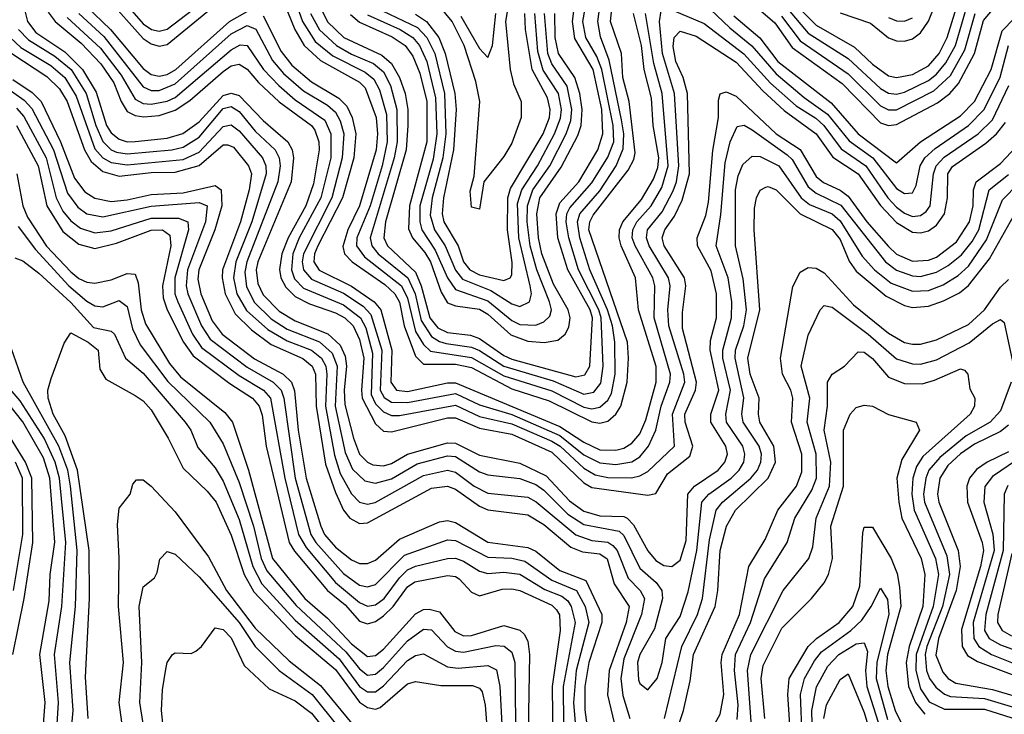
# Model space of a CAD drawing. Header units: inches. Extents: x 501365 to 657855, y 482276 to 547543.
# Tile 500 of 656: x 584482 to 586939, y 524941 to 526674. Entities that reach past the tile are written whole.
import ezdxf

# ---------------------------------------------------------------- set-up
doc = ezdxf.new("R2010")
doc.units = ezdxf.units.IN
doc.header["$MEASUREMENT"] = 0
doc.layers.add('A5582', color=7, linetype='Continuous')

msp = doc.modelspace()

# ---------------------------------------------------------------- linework, layer by layer
at = {"layer": 'A5582', "color": 5}
for points, elevation in [([(585145.2, 526790), (585188.1, 526670), (585219.8, 526619.8), (585264, 526584), (585343.9, 526543.9), (585366.1, 526526.1), (585379.7, 526499.7), (585397.8, 526437.8), (585398.9, 526370), (585386.9, 526310), (585356.5, 526210), (585323.2, 526130), (585322.9, 526110), (585342.4, 526082.4), (585435, 526010), (585450, 525979.7), (585470, 525896.6), (585490, 525864.2), (585507.1, 525847.1), (585610, 525831.3), (585690, 525785.4), (585810, 525748.4), (585890, 525707.2), (585910, 525703.4), (585930, 525707.2), (585950, 525724.6), (585958.9, 525741.1), (585967.9, 525790), (585967, 525870), (585961.7, 525910), (585949.4, 525950), (585905.3, 526050), (585880.3, 526130), (585874.3, 526170), (585880.2, 526190), (585930, 526247.4), (585970.3, 526310), (585987.8, 526352.2), (585989.5, 526390), (585984.2, 526424.2), (585953.3, 526573.3), (585931.5, 526631.5), (585924.7, 526670), (585944.4, 526810)], 2940), ([(585208.2, 526690), (585230, 526649.4), (585272.5, 526610), (585310, 526588.4), (585365, 526565), (585390, 526544.1), (585407.1, 526510), (585423.5, 526450), (585423.9, 526370), (585416.9, 526330), (585356.6, 526130), (585361, 526110), (585377, 526090), (585451.1, 526030), (585468.9, 525990), (585483.9, 525923.9), (585510, 525883.9), (585530, 525871), (585546.4, 525866.4), (585610, 525857.2), (585630, 525848.8), (585690, 525809.4), (585813.2, 525773.2), (585890, 525740.1), (585915.2, 525744.8), (585932.8, 525767.2), (585938.2, 525810), (585933.5, 525930), (585927.4, 525950), (585876.6, 526050), (585852.2, 526130), (585846.2, 526170), (585847.9, 526190), (585854.8, 526205.2), (585910, 526267.5), (585950, 526331), (585964.5, 526370), (585963.4, 526410), (585934.7, 526550), (585922.5, 526582.5), (585894.7, 526630), (585887.6, 526670), (585912.1, 526810)], 2960), ([(585221.5, 526730), (585250, 526668.9), (585291.1, 526630), (585385.8, 526585.8), (585410, 526565.3), (585430.2, 526530), (585443.7, 526490), (585450.8, 526450), (585451.1, 526410), (585446.8, 526350), (585395.4, 526170), (585390.9, 526130), (585400.1, 526110), (585470, 526044), (585484.2, 526010), (585505.5, 525930), (585525.5, 525905.5), (585550, 525893.9), (585607.4, 525887.4), (585630, 525879), (585690, 525836.1), (585710, 525827.2), (585870, 525783.5), (585892.3, 525787.7), (585904.6, 525810), (585911.3, 525930), (585905.8, 525950), (585849.8, 526050.2), (585825.4, 526130), (585821.2, 526190), (585830, 526217.4), (585877.2, 526270), (585925.1, 526350), (585937.8, 526390), (585935.2, 526450), (585913.1, 526550), (585867.6, 526627.6), (585862.1, 526670), (585879.5, 526810)], 2980), ([(585122.9, 526762.9), (585168.7, 526650), (585192.3, 526610), (585232.7, 526572.7), (585330, 526518.4), (585344.3, 526504.3), (585371.6, 526430), (585375.4, 526390), (585372.1, 526350), (585330.5, 526210), (585301.1, 526150), (585288.2, 526108.2), (585292.4, 526090), (585311.7, 526070), (585393.5, 526013.5), (585418.5, 525990), (585429.6, 525969.6), (585441.2, 525910), (585470, 525834.3), (585490, 525815.1), (585570, 525815.1), (585610, 525806), (585710, 525753.4), (585803.6, 525723.6), (585910, 525670.7), (585930, 525667.8), (585950, 525672.7), (585970, 525690.1), (585982.5, 525710), (585998, 525770), (586001.7, 525830), (585998.9, 525870), (585902.6, 526150), (585904.6, 526170), (585913.6, 526186.4), (586000.7, 526299.3), (586014.5, 526325.5), (586017.8, 526342.2), (586003.5, 526470), (585987.1, 526530), (585984, 526590), (585956.3, 526670), (585968.8, 526790)], 2920), ([(585711.2, 526770), (585694.3, 526670), (585705.8, 526550), (585714.7, 526514.7), (585733.3, 526470), (585734, 526430), (585710, 526366.7), (585690, 526333.4), (585640.6, 526270), (585630, 526201.9), (585610, 526206.7), (585606.2, 526246.2), (585616.2, 526283.8), (585630.6, 526470), (585620.3, 526520.3), (585591, 526610), (585561.2, 526670), (585530, 526708.3)], 3120), ([(586362.5, 526770), (586470, 526661), (586565.6, 526605.6), (586610, 526563.6), (586650, 526534.5), (586670, 526530), (586710, 526537.7), (586750, 526559.5), (586776.5, 526590), (586796.8, 526630), (586827.5, 526730)], 2980), ([(584734, 526730), (584790, 526664.5), (584811, 526650), (584830, 526645.7), (584850, 526650.6), (584962.4, 526737.6)], 2940), ([(586290, 526733.4), (586366.5, 526666.5), (586410, 526604.9), (586535.1, 526515.1), (586630, 526417.3), (586650, 526410.4), (586670, 526412.7), (586772.7, 526467.3), (586803.2, 526490), (586825.1, 526514.9), (586865.3, 526590), (586887.3, 526672.7), (586950, 526747.5)], 2920), ([(586530, 526691.9), (586605.5, 526665.5), (586650, 526629.5), (586670, 526621.7), (586690, 526621), (586710, 526626.3), (586730, 526641.9), (586750, 526670.7), (586781.8, 526750)], 3020), ([(584491.7, 526710), (584501.3, 526670), (584522.5, 526642.5), (584594.4, 526594.4), (584638.8, 526550), (584673.2, 526493.2), (584699, 526410), (584710, 526392.2), (584730, 526375.9), (584750, 526370), (584770.2, 526370.2), (584850, 526378.7), (584889.6, 526390.4), (584930, 526419.8), (584990, 526485.2), (585010, 526491.4), (585030, 526484.9), (585090, 526422.5), (585151.4, 526370), (585162.2, 526350), (585165.6, 526330), (585159.6, 526270), (585076.1, 526070), (585072.3, 526050), (585076.2, 526016.2), (585090, 525987.9), (585130, 525946.9), (585170, 525922.6), (585250.7, 525890.7), (585282.2, 525862.2), (585294.3, 525834.3), (585298, 525810), (585291.9, 525750), (585293.8, 525713.8), (585315.2, 525630), (585330.2, 525590.2), (585350, 525570.1), (585363.8, 525563.8), (585390, 525561.2), (585410, 525567), (585450, 525590.4), (585550, 525618.7), (585570, 525617.2), (585630, 525587.7), (585730, 525567.5), (585796, 525536), (585854, 525474), (585890, 525447.8), (585930, 525436.2), (585990, 525434.4), (585998, 525430), (586013.9, 525413.9), (586050, 525348.6), (586070, 525325.1), (586090, 525312.6), (586110, 525309.4), (586130, 525325.4), (586145, 525375), (586149.7, 525490.3), (586166.5, 525510), (586225.1, 525550), (586242, 525570), (586248.5, 525590), (586244.4, 525610), (586206.7, 525670), (586207, 525690), (586226.5, 525750), (586205.1, 525850), (586206.3, 525873.7), (586221.4, 525930), (586221.4, 525990), (586207.5, 526047.5), (586173.4, 526110), (586173.2, 526130), (586194.2, 526185.8), (586201, 526219), (586212, 526348), (586226.3, 526430), (586226, 526474), (586230.3, 526489.7), (586245.6, 526494.4), (586270, 526483.3), (586369.8, 526389.8), (586430, 526350.4), (586470, 526282.8), (586488.1, 526268.1), (586530, 526248.6), (586550, 526233.6), (586596.4, 526170), (586650, 526108.3), (586670, 526089.4), (586710, 526071.8), (586750, 526074.1), (586770, 526081.7), (586819.7, 526120.3), (586852.5, 526170), (586862, 526210), (586862.4, 526250), (586868.9, 526270), (586930, 526315.5), (586970, 526358)], 2780), ([(584648.4, 526708.4), (584708.7, 526650), (584790, 526552.5), (584810, 526537.5), (584830, 526533.5), (584850, 526538), (584871.5, 526550), (585005.4, 526670), (585050, 526694.7)], 2880), ([(584699.6, 526730), (584790, 526627.2), (584810, 526613.9), (584830, 526608.8), (584850, 526612.5), (584970, 526711)], 2920), ([(586190, 526715.2), (586254, 526654), (586309.5, 526609.5), (586370, 526539.2), (586440, 526480), (586498.5, 526438.5), (586552.5, 526372.5), (586611.1, 526330), (586670, 526253.4), (586690, 526241), (586710, 526242.7), (586719.3, 526260.7), (586729.7, 526310), (586740.8, 526330), (586766.9, 526353.1), (586849.8, 526410.2), (586889, 526450), (586928.6, 526531.4), (586949.7, 526610)], 2860), ([(586264.3, 526684.3), (586329.6, 526629.6), (586374.2, 526570), (586507, 526467), (586574.6, 526390), (586670, 526317.5), (586730, 526369.6), (586830, 526434.2), (586865.2, 526470), (586906.5, 526550), (586933.6, 526646.4), (586992.7, 526707.3)], 2880), ([(586399.7, 526699.7), (586450, 526641), (586550, 526577.2), (586630, 526502.4), (586650, 526490.7), (586670, 526488.8), (586690, 526493.9), (586750, 526522.6), (586770, 526538.1), (586793.2, 526566.8), (586817.2, 526610), (586847, 526710)], 2960), ([(584553.5, 526693.5), (584570.8, 526670), (584635.8, 526615.8), (584684.6, 526564.6), (584717.1, 526517.1), (584735.2, 526470), (584750, 526445.6), (584770, 526435.1), (584791.9, 526431.9), (584830, 526435.2), (584870, 526448.3), (584907.1, 526472.8), (584990, 526545.2), (585010, 526559.4), (585030, 526563.3), (585050, 526550.6), (585077.8, 526517.8), (585130, 526469.4), (585210, 526410), (585218.5, 526398.5), (585228.7, 526370), (585229.9, 526350), (585215.4, 526264.6), (585196.3, 526210), (585152, 526130), (585135.9, 526090), (585130.6, 526050.6), (585134.2, 526030), (585146.7, 526006.7), (585170, 525983.6), (585205.3, 525965.3), (585270, 525943.2), (585293.8, 525930), (585314.7, 525910), (585330, 525876.5), (585340.8, 525830), (585334.8, 525750), (585337.2, 525730), (585370, 525665.4), (585390, 525647.6), (585410, 525645.7), (585550, 525681.1), (585570, 525680.9), (585630, 525654.7), (585710, 525639.8), (585810, 525595.1), (585890, 525518.2), (585910, 525506.6), (586050, 525487.5), (586070, 525492), (586098.8, 525541.2), (586154.6, 525585.4), (586162.2, 525610), (586142.5, 525670), (586142.4, 525690), (586168.8, 525750), (586170.9, 525770), (586136.4, 525903.6), (586136.5, 525943.5), (586144.7, 526010), (586140.9, 526030), (586090.4, 526110), (586085.6, 526130), (586092.4, 526150), (586115.9, 526184.1), (586135.8, 526224.2), (586153.4, 526290), (586149.1, 526490), (586138.2, 526530), (586120, 526570), (586112.6, 526607.4), (586115.1, 526630), (586130, 526645.7), (586170, 526633.3), (586270, 526568.1), (586336.7, 526496.7), (586390, 526447.7), (586470, 526390), (586511, 526331), (586574.9, 526290), (586630, 526210.3), (586670, 526168.2), (586710, 526143.8), (586730, 526142.2), (586750, 526147.5), (586770, 526161.3), (586790.3, 526190), (586797.4, 526230), (586798.8, 526290), (586810, 526308), (586893.3, 526366.7), (586919.6, 526390), (586942, 526418)], 2820), ([(584600.3, 526680.3), (584683.8, 526603.8), (584735.6, 526535.6), (584770, 526475.8), (584790, 526465.1), (584810, 526463.3), (584850, 526470.8), (584870, 526480.3), (585010, 526599.3), (585032.1, 526612.1), (585050.1, 526610), (585090.6, 526550), (585128.5, 526510), (585170, 526474.8), (585243.4, 526423.4), (585258.6, 526390), (585258.2, 526330), (585233.4, 526230), (585179.3, 526130), (585163.5, 526090), (585160.1, 526050), (585167.7, 526027.7), (585190, 526004.2), (585290, 525962.9), (585332.6, 525930), (585345.6, 525905.6), (585362.4, 525842.4), (585359.3, 525739.3), (585370, 525715.4), (585390, 525695.4), (585410, 525686.8), (585430, 525686.2), (585570, 525712), (585630, 525684.5), (585710, 525665.5), (585810, 525622.8), (585831.1, 525610), (585890, 525555.1), (585918.5, 525538.5), (585950, 525531.9), (586008.6, 525531.4), (586030, 525536), (586050, 525547.2), (586116.6, 525610), (586111.5, 525690), (586141.7, 525770), (586139.8, 525790), (586101.9, 525910), (586099.4, 525950), (586105.5, 526010), (586101.4, 526030), (586053.1, 526110), (586046.1, 526130), (586049.2, 526150), (586085.1, 526194.9), (586112.8, 526247.2), (586121.4, 526270), (586127.3, 526310), (586116, 526490), (586086, 526590), (586079, 526670), (586083.4, 526696.6)], 2840), ([(584629.3, 526690), (584692.4, 526632.4), (584790, 526506.5), (584810, 526497.8), (584830, 526497.9), (584870, 526514), (585010, 526638.8), (585050, 526660.1), (585071.2, 526651.2), (585112.9, 526572.9), (585140.1, 526540.1), (585190, 526497.3), (585250, 526461.3), (585270, 526443.8), (585282.1, 526422.1), (585290.8, 526390), (585287.3, 526330), (585261.2, 526230), (585190.8, 526090), (585187.1, 526070), (585190.2, 526050.2), (585210, 526026.6), (585290, 525991.8), (585339.1, 525959.1), (585358.4, 525938.4), (585386.2, 525850), (585381.9, 525750), (585391.8, 525731.8), (585410, 525720.2), (585450, 525718.7), (585570, 525741.3), (585630, 525713.3), (585710, 525688.8), (585830, 525636.7), (585890, 525588.7), (585930, 525568.3), (585970, 525564.7), (586010, 525570.9), (586030, 525583.3), (586051.3, 525610), (586069.5, 525650), (586082.9, 525710), (586104.9, 525770), (586106.1, 525790), (586065.2, 525930), (586067.1, 526010), (586062.2, 526030), (586017.8, 526110), (586011, 526130), (586011.9, 526150), (586022.6, 526170), (586058.2, 526210), (586084.4, 526255.6), (586100.6, 526310), (586085.3, 526490), (586065.1, 526565.1), (586044, 526690)], 2860), ([(585090, 526684.3), (585135, 526595), (585161, 526561), (585210, 526519.5), (585278.7, 526478.7), (585298.4, 526458.4), (585311.9, 526430), (585321, 526390), (585315.8, 526330), (585287.7, 526230), (585226.2, 526110), (585218, 526090), (585216.4, 526070), (585229.3, 526049.3), (585310, 526009), (585366.7, 525970), (585383.1, 525950), (585411, 525850), (585408.3, 525770), (585422.5, 525750), (585450, 525746.5), (585550, 525768.3), (585570, 525768.1), (585830, 525659.2), (585890, 525620), (585930, 525601.3), (585970, 525599.9), (585990, 525605.2), (586010, 525617.3), (586030, 525641.1), (586044.5, 525675.5), (586070.6, 525770), (586070.8, 525809.2), (586026.7, 525950), (586018.8, 526030), (585982.9, 526110), (585978.5, 526130), (585979.1, 526150), (585987.5, 526170), (586034, 526226), (586063.6, 526276.4), (586074.5, 526305.5), (586077.5, 526330), (586063.3, 526410), (586058.7, 526478.7), (586040.9, 526550), (586034.3, 526610), (586013.8, 526690)], 2880), ([(585307.5, 526687.5), (585330, 526668.5), (585411.8, 526631.8), (585444.4, 526610), (585463.5, 526583.5), (585480.8, 526540.8), (585497.8, 526470), (585498.3, 526370), (585455.3, 526210), (585452.8, 526152.8), (585462, 526130), (585493.5, 526093.5), (585507.3, 526070), (585534.3, 525994.3), (585550, 525968.1), (585570, 525959.9), (585630, 525951.8), (585650, 525939.2), (585707.8, 525887.8), (585750, 525872.3), (585790.9, 525869.1), (585825, 525875), (585843.7, 525890), (585852.8, 525907.2), (585856.3, 525930), (585851.1, 525950), (585814, 526014), (585785.2, 526090), (585776.6, 526130), (585772.4, 526190), (585780, 526230), (585833.4, 526306.6), (585874.8, 526385.2), (585883.3, 526410), (585886.2, 526450), (585880.2, 526490), (585867.5, 526530), (585826.6, 526590), (585818.4, 526630), (585817.3, 526690)], 3020), ([(585350, 526686.7), (585432, 526650), (585462.9, 526630), (585479.6, 526610), (585497.8, 526570), (585519.7, 526479.7), (585523, 526390), (585513.6, 526326.4), (585481, 526210), (585480.4, 526170), (585485.5, 526150), (585519.3, 526099.3), (585550.1, 526030.1), (585570, 526000.7), (585650, 525973.1), (585710, 525923.6), (585730, 525914), (585770, 525912.3), (585790, 525920.1), (585805.3, 525934.7), (585809.1, 525950), (585804.5, 525970), (585772.4, 526050), (585755.7, 526110), (585748.5, 526170), (585749.2, 526210), (585763, 526250), (585805, 526310), (585846.1, 526390), (585857.5, 526422.5), (585860.2, 526450), (585848.3, 526508.3), (585810, 526564.2), (585800.1, 526590), (585792.2, 526690)], 3040), ([(585370, 526705), (585474.8, 526654.8), (585498.1, 526630), (585517.8, 526590), (585542.6, 526490), (585545.8, 526390), (585538.3, 526330), (585511.7, 526230), (585506.8, 526186.8), (585517.7, 526150), (585544, 526110), (585569.5, 526049.5), (585587, 526027), (585658.3, 525998.3), (585710, 525965.4), (585730, 525959), (585754.8, 525970), (585759.2, 525990), (585756.1, 526010), (585727.6, 526130), (585724.6, 526215.4), (585734.9, 526250), (585774.7, 526310), (585817.1, 526390), (585831.6, 526428.4), (585833.9, 526450), (585826.5, 526490), (585788.6, 526548.6), (585775.2, 526595.2), (585767.5, 526690)], 3060), ([(585470, 526688), (585497.5, 526670), (585527.9, 526630), (585544.2, 526590), (585568.2, 526490), (585571.7, 526450), (585564.9, 526350), (585539.5, 526230), (585536.2, 526190), (585540.6, 526170), (585576.6, 526110), (585589.7, 526070), (585605.9, 526050), (585630, 526037.5), (585690, 526023.6), (585706, 526030), (585710, 526037.3), (585711.3, 526068.7), (585699.9, 526150), (585700.1, 526230), (585707.1, 526252.9), (585788.5, 526390), (585803.9, 526430), (585806.1, 526450), (585799.1, 526479.1), (585761, 526550), (585744.4, 526650), (585742.9, 526690)], 3080), ([(585583.3, 526683.3), (585630, 526602.5), (585650, 526580.2), (585662.4, 526610), (585670.5, 526690)], 3140), ([(586110, 526698.8), (586190, 526665.2), (586289.3, 526589.3), (586355.9, 526515.9), (586419.8, 526459.8), (586468.6, 526428.6), (586489.1, 526410), (586532.3, 526352.3), (586594, 526310), (586648.3, 526230), (586670, 526206.8), (586690, 526191.2), (586710, 526183.4), (586730, 526185.4), (586744.5, 526195.5), (586754.6, 526210), (586762.4, 526290), (586769.6, 526310), (586788.9, 526331.1), (586874.3, 526390), (586910, 526424.7), (586950.3, 526510)], 2840), ([(586383, 526683), (586430, 526621.7), (586550, 526539.1), (586630, 526459.3), (586650, 526449.4), (586670, 526449.8), (586763.5, 526496.5), (586804.7, 526535.3), (586840.9, 526599.1), (586866.8, 526690)], 2940), ([(586650, 526680), (586670, 526671.9), (586690, 526671), (586710, 526679)], 3040), ([(584479.5, 526650), (584503.8, 526623.8), (584570, 526583.8), (584610.2, 526550), (584647.9, 526490), (584671.8, 526410), (584690, 526370.6), (584710, 526350), (584724, 526344), (584750, 526339.7), (584862.2, 526350), (584890, 526356.6), (584930, 526380.9), (584990, 526452.4), (585010, 526458.1), (585030, 526445), (585070, 526396.6), (585119.8, 526350), (585129.8, 526330), (585132.1, 526310), (585126.6, 526270), (585048.8, 526070), (585044.3, 526044.3), (585048, 526008), (585068.4, 525968.4), (585110, 525928), (585150, 525902.2), (585230.3, 525870.3), (585262.2, 525842.2), (585274.1, 525810), (585269.4, 525710), (585294.3, 525594.3), (585312.6, 525552.6), (585343.8, 525523.8), (585370, 525517.7), (585410, 525528.3), (585474, 525566), (585550, 525585.7), (585570, 525584), (585630, 525545.7), (585650, 525538.6), (585730, 525529.4), (585770, 525514.5), (585790, 525500.5), (585850, 525440.5), (585890, 525414.2), (585977.9, 525397.9), (585990, 525387.2), (586030, 525305.5), (586070.7, 525270), (586084.9, 525250), (586086.1, 525230), (586066.2, 525153.8), (586030, 525090.4), (586023.9, 525070), (586026.6, 525026.6), (586030, 525018), (586050, 525002.3), (586073.4, 525030), (586085.4, 525070), (586094.9, 525130), (586130, 525185.2), (586150, 525246.7), (586172.1, 525350), (586184.2, 525470), (586201.6, 525490), (586257.7, 525530), (586277.6, 525550), (586289.6, 525570.4), (586292.2, 525590), (586286.4, 525610), (586246, 525670), (586244.7, 525690), (586255.8, 525750), (586237.2, 525830), (586236.6, 525850), (586258.9, 525930), (586259.5, 525970), (586250.4, 526030.4), (586220, 526110), (586231.8, 526188.2), (586242.5, 526317.5), (586255.4, 526370), (586272.5, 526407.5), (586290, 526411), (586310, 526399.9), (586397.5, 526337.5), (586410, 526325.3), (586450, 526257.5), (586470, 526241.2), (586531.4, 526211.4), (586643.2, 526070), (586670, 526049.6), (586710, 526035.1), (586730, 526033.8), (586770, 526044.1), (586799.4, 526060.6), (586832.1, 526087.9), (586858.9, 526121.1), (586875.4, 526150), (586901.7, 526250), (586950, 526288.5)], 2760), ([(584458.7, 526630), (584485.2, 526605.2), (584560.2, 526559.8), (584594.6, 526530), (584623.4, 526483.4), (584670, 526352.2), (584689.5, 526329.5), (584710, 526318), (584750, 526311.9), (584890, 526325.5), (584930, 526344.1), (584990, 526408.2), (585010, 526412.4), (585030, 526396.9), (585088.1, 526330), (585096.3, 526310), (585097, 526290), (585061.7, 526170), (585021.2, 526070), (585016, 526030), (585024.2, 525990), (585048.5, 525948.5), (585101.4, 525901.4), (585150, 525872.9), (585210.1, 525850), (585235.5, 525830), (585245.8, 525810), (585248.8, 525790), (585245.3, 525710), (585267.6, 525587.6), (585282.1, 525542.1), (585310, 525490.8), (585330, 525470.1), (585350, 525465.2), (585369.5, 525469.5), (585490, 525536.6), (585550, 525549.8), (585570, 525544.9), (585616.3, 525510), (585650, 525492.7), (585750, 525482.4), (585771.1, 525471.1), (585870, 525388.5), (585910, 525375), (585950, 525370.4), (585962.4, 525362.4), (585973.2, 525350), (586000.3, 525280.3), (586030.9, 525250), (586041.2, 525230), (586034.2, 525190), (585990, 525079.3), (585982.6, 525030), (585987.7, 524987.7), (586004.7, 524930)], 2740), ([(584462.8, 526590), (584550, 526533), (584581.6, 526501.6), (584600.5, 526470), (584643.7, 526350), (584660.6, 526320.6), (584690, 526295.9), (584730, 526283.9), (584810, 526292.7), (584870, 526293.8), (584930, 526310.8), (584990, 526362), (585001.9, 526361.9), (585015.9, 526355.9), (585053.4, 526310), (585060.3, 526290), (585055.1, 526250), (585032.9, 526170), (584988, 526050), (584987, 526030), (584995.2, 525990), (585020.1, 525940.1), (585060.5, 525900.5), (585110, 525864), (585189.1, 525829.1), (585212.4, 525810), (585220.2, 525790), (585221.8, 525710), (585245.2, 525565.2), (585270, 525494), (585290, 525450.5), (585305.8, 525430), (585330, 525417.1), (585350, 525418.9), (585510, 525505.4), (585550, 525510), (585570, 525502.7), (585630, 525460.3), (585650, 525451.5), (585750, 525439), (585790, 525414.4), (585857.6, 525357.6), (585886.7, 525346.7), (585930, 525341.3), (585948.6, 525328.6), (585966.1, 525266.1), (586002.8, 525210), (585995.7, 525170), (585952.9, 525050), (585949.3, 524989.3), (585982.1, 524850)], 2720), ([(584464.8, 526524.8), (584513.1, 526493.1), (584535.3, 526470), (584584.2, 526370), (584618.9, 526278.9), (584644.5, 526244.5), (584670, 526228.7), (584710, 526220.8), (584750, 526224.6), (584810, 526238.5), (584890, 526242.3), (584970, 526261), (584984.7, 526250), (584986.9, 526210), (584968.7, 526150), (584929.5, 526050), (584926.8, 526026.8), (584934.4, 525990), (584962.5, 525922.5), (584987, 525890), (585068, 525828), (585139.3, 525790), (585160.8, 525770), (585167.9, 525747.9), (585177.4, 525650), (585197, 525530), (585233.9, 525410), (585243.2, 525390), (585270, 525357.7), (585310, 525326.2), (585330, 525317.5), (585350, 525316.8), (585370, 525325.7), (585430, 525377.6), (585530, 525421.2), (585550, 525424.6), (585570, 525419.6), (585650, 525370.2), (585750, 525357.4), (585770, 525348.3), (585830, 525299.4), (585894.6, 525274.6), (585935.3, 525190), (585935.1, 525170), (585902.2, 525070), (585892.2, 525010), (585892.2, 524952.2), (585901, 524890)], 2680), ([(584441.3, 526510), (584493.3, 526473.3), (584512.7, 526452.7), (584566.4, 526350), (584601.8, 526241.8), (584626.8, 526206.8), (584650, 526190), (584690, 526182.2), (584810, 526208.7), (584930, 526218.6), (584949.6, 526210), (584945.6, 526170), (584901.2, 526050), (584897.4, 526010), (584901.9, 525990), (584935.7, 525910), (584957.3, 525877.3), (585050, 525807), (585115.1, 525770), (585134.7, 525750), (585141.2, 525730), (585170, 525530), (585208.3, 525390), (585220.9, 525370), (585290, 525292.5), (585330, 525263.5), (585350, 525259), (585370, 525264.6), (585442.1, 525337.9), (585550, 525376.3), (585570, 525374.6), (585650, 525332.8), (585710, 525330.9), (585742.9, 525322.9), (585810, 525275.8), (585871.3, 525250), (585893.7, 525210), (585902.7, 525170), (585870.6, 525050), (585864.4, 524970), (585870.5, 524889.5)], 2660), ([(584473.8, 526453.8), (584492.5, 526432.5), (584548.1, 526330), (584572.8, 526230), (584590, 526196.6), (584610, 526172.1), (584634.1, 526154.1), (584670, 526142.5), (584710, 526147.9), (584810, 526178.7), (584878.8, 526178.8), (584902.1, 526170), (584903.5, 526150), (584869, 526030), (584869.6, 525990), (584876.4, 525970), (584913.4, 525890), (584936.2, 525856.2), (585030, 525786.1), (585090.3, 525750), (585108.2, 525730), (585143.5, 525530), (585177.8, 525390), (585196.8, 525356.8), (585270, 525270), (585330, 525219.6), (585350, 525211), (585370, 525214), (585391.7, 525230), (585430, 525281.8), (585450, 525301.5), (585470, 525310.4), (585550, 525330), (585570, 525330.3), (585590, 525323.2), (585630, 525297.9), (585650, 525292.4), (585690, 525295.5), (585730, 525290.2), (585792.4, 525252.4), (585835.3, 525235.3), (585850, 525224.2), (585858.5, 525210), (585868.4, 525170), (585838.4, 525010), (585840.8, 524730)], 2640), ([(584473.8, 526410), (584527.9, 526310), (584549.8, 526209.8), (584590, 526145.5), (584630, 526114), (584670, 526103.6), (584723.7, 526116.3), (584810, 526149.2), (584838.3, 526150), (584856.7, 526136.6), (584859.1, 526110), (584838.2, 526010), (584840.4, 525980.4), (584850.3, 525950.3), (584891, 525870), (584915.1, 525835.1), (585006.3, 525766.3), (585063.3, 525730), (585079.8, 525710), (585087.1, 525687.1), (585097.4, 525610), (585154.8, 525370), (585167.8, 525347.8), (585250, 525250), (585294, 525214), (585330, 525173.2), (585350, 525166.4), (585370, 525172.6), (585390, 525186.2), (585414.4, 525210), (585450, 525258.7), (585468.3, 525271.7), (585550, 525286.9), (585570, 525284.8), (585579.2, 525279.2), (585610, 525245.7), (585630, 525236.5), (585686.5, 525253.5), (585710, 525253.9), (585730, 525249.6), (585810, 525213), (585821.8, 525201.8), (585829, 525189), (585831.1, 525150), (585810.7, 525010), (585812.8, 524870)], 2620), ([(586090.9, 524930), (586134.7, 525110), (586173.7, 525190), (586186.3, 525230), (586203.9, 525376.1), (586220, 525450), (586236.2, 525470), (586306.7, 525530), (586323.1, 525550), (586331.9, 525570), (586333.1, 525590), (586327.3, 525610), (586287.3, 525670), (586284.2, 525690), (586289, 525731), (586267.5, 525830), (586268.8, 525850), (586289, 525910), (586295.6, 525950), (586287.4, 526027.4), (586268.2, 526110), (586268.5, 526250), (586275.5, 526284.5), (586287.2, 526312.8), (586310, 526334.1), (586330, 526333.2), (586376.7, 526310), (586432.4, 526230), (586453.5, 526213.5), (586510, 526190), (586530, 526172.1), (586584.6, 526084.6), (586615.2, 526050), (586657.2, 526017.2), (586710, 525997), (586750, 525998.9), (586787.1, 526012.9), (586824.1, 526035.9), (586850, 526059.6), (586895.3, 526124.7), (586934.8, 526225.2), (586974.5, 526265.5)], 2740), ([(584475, 526290), (584490, 526210), (584501.4, 526181.4), (584548.9, 526108.9), (584610, 526045), (584630, 526028.6), (584650, 526019.2), (584670, 526017.1), (584710, 526025.3), (584750, 526041.4), (584770, 526039.4), (584778, 526018), (584785.5, 525950), (584795.7, 525915.7), (584856.1, 525816.1), (584883.5, 525783.5), (584994.2, 525694.2), (585013.4, 525670), (585053.1, 525550), (585113.3, 525330), (585193.6, 525230), (585250, 525180.4), (585310, 525116.8), (585350, 525085.5), (585370, 525087.4), (585390, 525103.2), (585470, 525191.4), (585490, 525202.8), (585503.6, 525203.6), (585530, 525196.2), (585567.9, 525147.8), (585590, 525136.4), (585610, 525137.3), (585690, 525162.1), (585730, 525151), (585741.1, 525141.1), (585750, 525123.2), (585754.2, 525090), (585748.5, 524751.5)], 2580), ([(586118.5, 524890), (586138.9, 524950), (586155.4, 525024.6), (586164, 525090), (586218.1, 525210), (586224.5, 525250), (586230, 525350), (586245.8, 525410), (586268.7, 525450), (586350.4, 525530), (586368.5, 525570), (586363.9, 525610), (586329.3, 525670), (586325.7, 525690), (586327.5, 525730), (586305.5, 525790), (586299.2, 525830), (586329.5, 525950), (586315.4, 526150), (586315.8, 526204.2), (586320.6, 526230), (586330, 526249.3), (586343.8, 526256.2), (586350, 526258.1), (586370, 526250.1), (586430.1, 526190.1), (586510, 526151), (586530, 526126.2), (586551.9, 526071.9), (586570, 526046.6), (586644.2, 525984.2), (586690, 525961.3), (586710, 525956.3), (586750, 525959.4), (586787.5, 525972.5), (586827.2, 525992.8), (586850, 526011.3), (586902.1, 526077.9), (586970, 526197.6)], 2720), ([(584478.6, 526158.6), (584521.2, 526101.2), (584605.1, 526010), (584650, 525972), (584670, 525960.7), (584690, 525958), (584730, 525973.2), (584750, 525958.6), (584763.3, 525903.3), (584783, 525863), (584851.7, 525771.7), (584956.7, 525670), (584990, 525615.8), (585030, 525519.3), (585065.2, 525410), (585084.5, 525330), (585099.2, 525299.2), (585172.4, 525212.4), (585296.4, 525096.4), (585330, 525054.1), (585350, 525038.6), (585370, 525040.9), (585390, 525057.3), (585450, 525124.3), (585490, 525153.4), (585510, 525151.6), (585549.6, 525109.6), (585570, 525098.3), (585590, 525096.1), (585670, 525112.9), (585690.9, 525110.9), (585710, 525096.2), (585717.7, 525070), (585721.4, 524770)], 2560), ([(584470, 526080.5), (584490, 526072.6), (584530, 526042.1), (584610, 525968.9), (584666.6, 525906.6), (584710, 525897.2), (584718.5, 525890), (584746, 525830), (584790, 525792), (584895.2, 525670), (584909.1, 525650), (584926.4, 525606.4), (584970, 525556.1), (584990, 525522.6), (585030, 525426.8), (585063.7, 525310), (585086.7, 525266.7), (585170, 525175.7), (585279.3, 525079.3), (585330, 525010.3), (585350, 524996.6), (585370, 524996.9), (585390, 525011.7), (585450, 525074.8), (585470, 525087.6), (585490, 525091.7), (585550, 525059.4), (585576, 525056), (585650, 525062.3), (585672, 525052), (585680.4, 525010), (585692.4, 524790)], 2540), ([(586179.9, 524850), (586230, 524940.9), (586239.7, 524990), (586232.4, 525070), (586234.9, 525090), (586278.5, 525190), (586302.1, 525310), (586342.5, 525377.5), (586374.3, 525450), (586420.5, 525510), (586434.4, 525545.6), (586433.7, 525590), (586407.9, 525670), (586411.5, 525730), (586406.3, 525750), (586385.9, 525790), (586380.8, 525830), (586411.8, 526008.2), (586430, 526044.6), (586450, 526056.3), (586470, 526054.3), (586490, 526042.3), (586563, 525963), (586650, 525892.4), (586690, 525868.8), (586710, 525864.5), (586730, 525864.7), (586770, 525875.6), (586850, 525913.4), (586890, 525950.1), (586930, 526006.9), (586950, 526026.4)], 2680), ([(586272.3, 524927.7), (586275.4, 524964.6), (586266.1, 525050), (586268.3, 525090), (586306, 525170), (586341.2, 525278.8), (586397.6, 525370), (586416.5, 525430), (586459.4, 525500.6), (586470.5, 525530), (586469.4, 525590), (586447.1, 525670), (586453.8, 525730), (586432.2, 525810), (586450, 525886.9), (586480.2, 525950), (586490, 525961.2), (586510, 525957.3), (586599.9, 525890), (586670, 525828.4), (586710, 525815.3), (586730, 525814.6), (586770, 525825.4), (586851.8, 525868.2), (586910, 525915.2), (586930, 525926.2), (586938.6, 525918.6), (586962.1, 525810)], 2660), ([(584653.3, 524930), (584646.4, 525033.6), (584656.6, 525230), (584655.8, 525350), (584626.7, 525550), (584595.6, 525635.6), (584566, 525690), (584553.2, 525730), (584552.6, 525750), (584560.7, 525779.3), (584592.7, 525867.3), (584610, 525893.2), (584652.8, 525870), (584677.9, 525850), (584682.2, 525802.2), (584697, 525777), (584770, 525736.6), (584790, 525722.9), (584810, 525700.9), (584852.9, 525630), (584890, 525554.9), (584950, 525498), (584972.7, 525470), (585010, 525388.2), (585042.1, 525290), (585066.6, 525246.6), (585170, 525137.5), (585270, 525053), (585330, 524971.5), (585350, 524958.2), (585370, 524954), (585381.7, 524958.2), (585450, 525017), (585470, 525023.1), (585532.9, 525012.9), (585612.4, 525012.4), (585630, 525005.7), (585636.5, 524996.5), (585644, 524964), (585657.3, 524790)], 2520), ([(584608.1, 524868.1), (584615.3, 524950), (584607.1, 525070), (584621.3, 525210), (584625.4, 525350), (584609.2, 525510), (584602.1, 525550), (584580, 525610), (584490.7, 525770), (584455.8, 525870)], 2540), ([(586308.6, 524911.4), (586298.6, 525050), (586306.4, 525090), (586387.5, 525250), (586451.1, 525330), (586461.4, 525358.6), (586470, 525430), (586503.2, 525510), (586506.6, 525570), (586490, 525650), (586497.9, 525710), (586498, 525770), (586509.9, 525790.1), (586540.7, 525810), (586574.9, 525845.1), (586590, 525844.7), (586610, 525829.1), (586650, 525782.5), (586690, 525766.8), (586734.2, 525765.8), (586765.4, 525774.6), (586830, 525803.3), (586839.7, 525799.7), (586848, 525790), (586853.1, 525753.1), (586865.4, 525730), (586865, 525710), (586853.8, 525690), (586735.8, 525584.1), (586720.4, 525559.6), (586711.3, 525530), (586708.4, 525490), (586714.2, 525450), (586767.4, 525330), (586775, 525290), (586762.2, 525210), (586719.4, 525090), (586718.5, 525050), (586730, 525004.8), (586752.2, 524972.2), (586790, 524953.8), (586890, 524953.7), (586990, 524922)], 2640), ([(584571.2, 524850), (584579.1, 524970), (584568.7, 525090), (584587.1, 525210), (584597, 525370), (584581.7, 525530), (584570.8, 525570), (584543.4, 525630), (584483.1, 525723.1), (584443.3, 525770)], 2560), ([(586956.4, 525770), (586930, 525698.5), (586903.8, 525670), (586844.5, 525635.5), (586778.1, 525581.9), (586751.3, 525550), (586743.3, 525530), (586737.6, 525490), (586740.2, 525470), (586796, 525336), (586802.2, 525290), (586784.8, 525210), (586745.9, 525110), (586741.6, 525090), (586745.4, 525050), (586752.8, 525030), (586768.4, 525008.4), (586790, 524991.3), (586805.4, 524985.4), (586890, 524980), (586990, 524950)], 2660), ([(584534.6, 524830), (584545.4, 524970), (584532.1, 525090), (584555.6, 525224.4), (584558.4, 525290), (584569.6, 525370.4), (584557.1, 525530), (584541.2, 525581.2), (584490, 525670.6), (584455.1, 525715.1)], 2580), ([(586341.4, 524930), (586332.2, 525030), (586337.3, 525062.7), (586384.4, 525155.6), (586457.9, 525230), (586490, 525269.1), (586500.7, 525290), (586510.4, 525330), (586506.6, 525410), (586537.9, 525510), (586538.4, 525650), (586554.6, 525690), (586570, 525706.9), (586590, 525712.7), (586610, 525709.5), (586650, 525688.9), (586719.5, 525670), (586727.9, 525650), (586683.6, 525576.4), (586671.2, 525530), (586675.8, 525470), (586683.9, 525430), (586731.8, 525330), (586740.8, 525290), (586735.7, 525210), (586702.1, 525110), (586694.7, 525070), (586700.3, 525010), (586717.3, 524970), (586740.8, 524940.8)], 2620), ([(586950, 525662.7), (586930, 525646.9), (586864.6, 525615.4), (586830, 525590.9), (586798, 525562), (586778.2, 525530), (586772.3, 525490), (586775.8, 525470), (586824.6, 525350), (586829.1, 525310), (586819.3, 525250), (586775.2, 525130), (586768.8, 525088.8), (586785.6, 525045.6), (586799.2, 525030), (586818.3, 525018.3), (586910, 525002.8), (587005.9, 524974.1)], 2680), ([(584465.3, 525090), (584493.1, 525230), (584514.8, 525370), (584512.2, 525530), (584497, 525570), (584448.2, 525648.2)], 2620), ([(586950, 525596.1), (586896.8, 525570), (586870, 525551.4), (586852.7, 525530), (586845.7, 525510), (586847.7, 525470), (586883.9, 525370), (586887.1, 525350), (586880.3, 525310), (586832.4, 525152.4), (586834.2, 525110), (586847.6, 525087.6), (586872.4, 525072.4), (586970, 525035.7)], 2720), ([(584466.9, 525250), (584490.2, 525389.8), (584489, 525530), (584471.4, 525570)], 2640), ([(586970, 525574.7), (586910, 525534.7), (586890.7, 525509.3), (586888.3, 525470), (586910.8, 525390.8), (586914, 525350), (586861.9, 525170), (586863.4, 525130), (586876, 525110), (586907.3, 525090), (586970, 525065.4)], 2740), ([(584751.6, 524811.6), (584730.7, 524970), (584741.2, 525070), (584728.6, 525210), (584730.3, 525330.3), (584725.8, 525414.2), (584730, 525454.9), (584758.2, 525490), (584764.7, 525515.3), (584773.7, 525526.3), (584790, 525526), (584810, 525510.1), (584870, 525446.1), (584953.5, 525333.5), (584998.6, 525250), (585070, 525155.7), (585154.3, 525074.3), (585232.4, 525012.4), (585350, 524870.5)], 2480), ([(586948.2, 525511.8), (586938.6, 525490), (586936.9, 525350), (586893.1, 525190), (586889.6, 525150), (586901.4, 525130), (586930, 525113.8), (586990, 525092.4)], 2760), ([(586405.8, 524890), (586399.4, 524990), (586402.7, 525030), (586450, 525110), (586470.3, 525129.7), (586527.4, 525170), (586561.7, 525210), (586579.2, 525260.8), (586586.4, 525393.6), (586590, 525408), (586610, 525407.5), (586656.9, 525330), (586671.9, 525291.9), (586677.9, 525257.9), (586681.5, 525210), (586648.2, 525090), (586643.9, 525050), (586649, 525010), (586666.8, 524950), (586690, 524902.5)], 2580), ([(584801.3, 524850), (584781.7, 524970), (584787.3, 525070), (584780.1, 525210), (584790, 525259.1), (584818.7, 525281.3), (584825.6, 525294.4), (584831.7, 525328.3), (584850, 525347.5), (584870, 525340.2), (584930, 525284.1), (585030, 525170), (585070, 525110), (585129.9, 525049.9), (585212.2, 524990), (585350, 524818.4)], 2460), ([(586958.2, 525341.8), (586922.9, 525190), (586922.1, 525170), (586933.6, 525150), (586957, 525137)], 2780), ([(586434.5, 524885.5), (586431.1, 524990), (586441.1, 525030), (586465.4, 525074.6), (586483.1, 525096.9), (586556.7, 525150), (586583.9, 525176.1), (586607.4, 525210), (586630, 525256), (586647.6, 525227.6), (586650.8, 525190.8), (586621.1, 525070), (586619.8, 525030), (586647.6, 524927.6)], 2560), ([(584840.2, 524910), (584836, 524950), (584838.2, 525001.8), (584846.7, 525053.3), (584850, 525070.4), (584863.5, 525090), (584870, 525094), (584910, 525092.3), (584921.5, 525098.5), (584936, 525110), (584970, 525156.4), (584990, 525152.3), (585010, 525131.3), (585042.6, 525062.6), (585104.4, 525004.4), (585170, 524974.3), (585210, 524943.9), (585350, 524768.8)], 2440), ([(586461.8, 524850), (586458.8, 524950), (586470.9, 525009.1), (586499.1, 525060.9), (586526.3, 525090), (586570, 525116.3), (586590, 525119.1), (586597.6, 525097.7), (586592.8, 525050), (586596.2, 525010), (586634.6, 524890)], 2540), ([(586489.1, 524930), (586495.8, 524964.2), (586530, 525027.6), (586550, 525041.6), (586590, 524945.4), (586612.1, 524870)], 2520)]:
    msp.add_lwpolyline(points, dxfattribs=dict(at, elevation=elevation))

doc.saveas('drawing.dxf')
